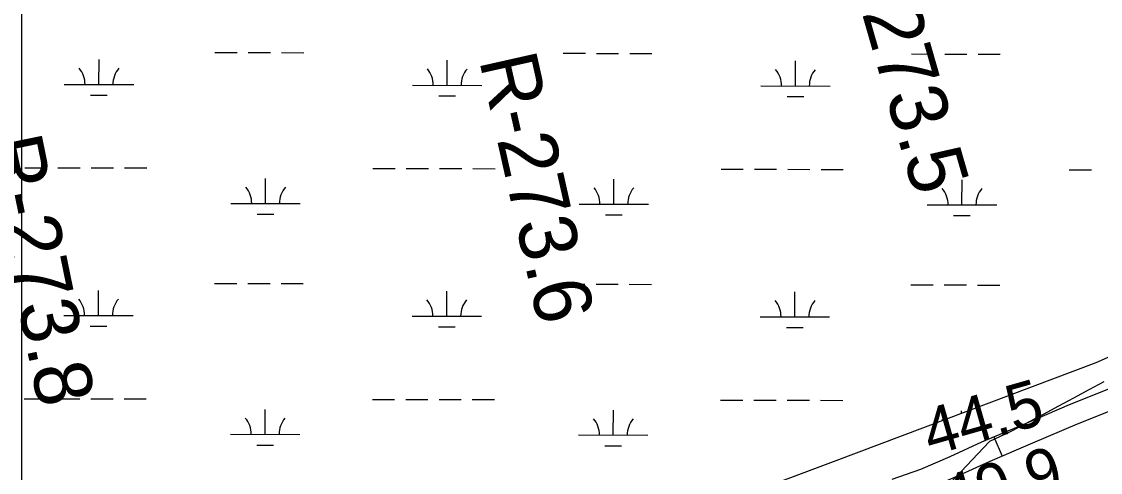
# Model space of a CAD drawing. Extents: x 3187622 to 3225504, y 800805 to 826213.
# Drawn here: x 3215002 to 3216557, y 813802 to 814451 of the extents above; entities that cross this region are included whole.
import ezdxf

# ---------------------------------------------------------------- set-up
doc = ezdxf.new("R2010")
doc.units = 0
for name, color, linetype in [('V-RIVR-RANG', 7, 'Continuous'), ('V-RIVR-RANG-IDEN', 7, 'Continuous'), ('V-ROAD-CNTR', 7, 'Continuous'), ('V-TOPO-MINR', 7, 'Continuous'), ('V-WETL-SWMP', 7, 'Continuous')]:
    doc.layers.add(name, color=color, linetype=linetype)

msp = doc.modelspace()

# ---------------------------------------------------------------- linework, layer by layer
at = {"layer": 'V-ROAD-CNTR'}
msp.add_line((3216403.5, 813853), (3216415.2, 813825.4), dxfattribs=at)
for points in [[(3216256.9, 813791.9), (3216298.1, 813806.5), (3216340.5, 813824.8), (3216386.2, 813845.7), (3216448.1, 813871.9), (3216512.6, 813899.7), (3216585.9, 813929)], [(3216220.8, 813748.7), (3216229.4, 813750.6), (3216266.8, 813763.6), (3216309, 813778.6), (3216352.7, 813797.3), (3216398.3, 813818.2), (3216459.8, 813844.3), (3216524.1, 813871.9), (3216597.3, 813901.2)]]:
    msp.add_lwpolyline(points, dxfattribs=at)
at = {"layer": 'V-TOPO-MINR'}
msp.add_lwpolyline([(3216562, 813932.2), (3216540.1, 813920.6), (3216518.2, 813908.9), (3216496.4, 813897.2), (3216474.5, 813885.5), (3216454.1, 813874.5), (3216440, 813867.2), (3216425.8, 813860), (3216411.5, 813853), (3216397.2, 813846.3), (3216086.5, 813517.6)], dxfattribs=at)
at = {"layer": 'V-WETL-SWMP'}
for p, q in [((3215002, 814547.7), (3215002, 813430)), ((3215113.6, 814360.7), (3215113.7, 814396.7)), ((3215280.7, 814406.8), (3215312.7, 814406.7)), ((3215328.7, 814406.7), (3215360.7, 814406.6)), ((3215376.7, 814406.6), (3215408.7, 814406.5)), ((3215615.5, 814359.6), (3215615.6, 814395.6)), ((3215782.6, 814405.7), (3215814.6, 814405.7)), ((3215830.6, 814405.6), (3215862.6, 814405.6)), ((3215878.6, 814405.5), (3215910.6, 814405.5)), ((3216117.4, 814358.6), (3216117.5, 814394.6)), ((3216284.6, 814404.7), (3216316.6, 814404.6)), ((3216332.6, 814404.6), (3216364.6, 814404.5)), ((3216380.6, 814404.5), (3216412.6, 814404.4)), ((3215063.6, 814360.8), (3215163.6, 814360.6)), ((3215101.6, 814345.3), (3215125.6, 814345.2)), ((3215565.5, 814359.7), (3215665.5, 814359.5)), ((3216067.4, 814358.7), (3216167.4, 814358.5)), ((3215603.5, 814344.2), (3215627.5, 814344.2)), ((3216105.4, 814343.2), (3216129.4, 814343.2)), ((3215006.5, 814240.8), (3215038.5, 814240.7)), ((3215054.5, 814240.7), (3215086.5, 814240.6)), ((3215102.5, 814240.6), (3215134.5, 814240.5)), ((3215150.5, 814240.5), (3215182.5, 814240.5)), ((3215508.4, 814239.8), (3215540.4, 814239.7)), ((3215556.4, 814239.7), (3215588.4, 814239.6)), ((3215604.4, 814239.6), (3215636.4, 814239.5)), ((3215652.4, 814239.5), (3215684.4, 814239.4)), ((3216010.3, 814238.8), (3216042.3, 814238.7)), ((3216058.3, 814238.7), (3216090.3, 814238.6)), ((3216106.3, 814238.6), (3216138.3, 814238.5)), ((3216154.3, 814238.5), (3216186.3, 814238.4)), ((3216512.2, 814237.7), (3216544.2, 814237.7)), ((3215353.7, 814189.4), (3215353.8, 814225.4)), ((3215855.6, 814188.3), (3215855.7, 814224.3)), ((3216357.5, 814187.3), (3216357.6, 814223.3)), ((3215303.7, 814189.5), (3215403.7, 814189.3)), ((3215341.7, 814174), (3215365.7, 814173.9)), ((3215805.6, 814188.4), (3215905.6, 814188.2)), ((3216307.5, 814187.4), (3216407.5, 814187.2)), ((3215843.6, 814172.9), (3215867.6, 814172.9)), ((3216345.5, 814171.9), (3216369.5, 814171.9)), ((3215280.1, 814074.1), (3215312.1, 814074)), ((3215328.1, 814074), (3215360.1, 814073.9)), ((3215376.1, 814073.9), (3215408.1, 814073.8)), ((3215782, 814073.1), (3215814, 814073)), ((3215830, 814073), (3215862, 814072.9)), ((3215878, 814072.9), (3215910, 814072.8)), ((3216283.9, 814072), (3216315.9, 814072)), ((3216331.9, 814071.9), (3216363.9, 814071.9)), ((3216379.9, 814071.8), (3216411.9, 814071.8)), ((3215112.9, 814028), (3215113, 814064)), ((3215614.8, 814027), (3215614.9, 814063)), ((3216116.7, 814025.9), (3216116.8, 814061.9)), ((3215062.9, 814028.1), (3215162.9, 814027.9)), ((3215564.8, 814027.1), (3215664.8, 814026.9)), ((3216066.7, 814026), (3216166.7, 814025.8)), ((3216550.8, 813960.4), (3216706.1, 814028.5)), ((3215100.9, 814012.6), (3215124.9, 814012.5)), ((3215602.8, 814011.6), (3215626.8, 814011.5)), ((3216104.7, 814010.5), (3216128.7, 814010.5)), ((3216176.2, 813818.8), (3216550.8, 813960.4)), ((3215005.8, 813908.1), (3215037.8, 813908.1)), ((3215053.8, 813908), (3215085.8, 813908)), ((3215101.8, 813907.9), (3215133.8, 813907.9)), ((3215149.8, 813907.8), (3215181.8, 813907.8)), ((3215507.7, 813907.1), (3215539.7, 813907)), ((3215555.7, 813907), (3215587.7, 813906.9)), ((3215603.7, 813906.9), (3215635.7, 813906.9)), ((3215651.7, 813906.8), (3215683.7, 813906.8)), ((3216009.6, 813906.1), (3216041.6, 813906)), ((3216057.6, 813906), (3216089.6, 813905.9)), ((3216105.6, 813905.9), (3216137.6, 813905.8)), ((3216153.6, 813905.8), (3216185.6, 813905.7)), ((3215353, 813856.7), (3215353.1, 813892.7)), ((3215854.9, 813855.7), (3215855, 813891.7)), ((3216356.9, 813887.1), (3216356.9, 813890.6)), ((3215303, 813856.8), (3215403, 813856.6)), ((3215804.9, 813855.8), (3215904.9, 813855.6)), ((3215341, 813841.3), (3215365, 813841.2)), ((3215842.9, 813840.3), (3215866.9, 813840.2)), ((3215978.8, 813745.6), (3216176.2, 813818.8))]:
    msp.add_line(p, q, dxfattribs=at)
for centre, start, end in [((3215058.3, 814361.2), 359.1115, 40.6551), ((3215168.8, 814361), 139.1115, 180.6551), ((3215560.2, 814360.2), 359.1115, 40.6551), ((3215670.7, 814360), 139.1115, 180.6551), ((3216062.2, 814359.2), 359.1115, 40.6551), ((3216172.6, 814359), 139.1115, 180.6551), ((3215298.5, 814189.9), 359.1115, 40.6551), ((3215408.9, 814189.7), 139.1115, 180.6551), ((3215800.4, 814188.9), 359.1115, 40.6551), ((3215910.9, 814188.7), 139.1115, 180.6551), ((3216302.3, 814187.9), 359.1115, 40.6551), ((3216412.8, 814187.7), 139.1115, 180.6551), ((3215057.7, 814028.6), 359.1115, 40.6551), ((3215168.1, 814028.4), 139.1115, 180.6551), ((3215559.6, 814027.6), 359.1115, 40.6551), ((3215670.1, 814027.3), 139.1115, 180.6551), ((3216061.5, 814026.5), 359.1115, 40.6551), ((3216172, 814026.3), 139.1115, 180.6551), ((3215297.8, 813857.3), 359.1115, 40.6551), ((3215408.3, 813857), 139.1115, 180.6551), ((3215799.7, 813856.3), 359.1115, 40.6551), ((3215910.2, 813856), 139.1115, 180.6551), ((3216301.6, 813855.2), 37.6468, 40.6551)]:
    msp.add_arc(centre, 35.2, start, end, dxfattribs=at)

# ---------------------------------------------------------------- texts
at = {"layer": 'V-RIVR-RANG'}
for s, p in [('44.5', (3216312.3, 813825.3)), ('40.9', (3216339.8, 813729.1))]:
    msp.add_text(s, height=67, rotation=15.9383, dxfattribs=at).set_placement(p)
at = {"layer": 'V-RIVR-RANG-IDEN'}
for s, rotation, p in [('R-273.5', 286.079, (3216180.5, 814576.5)), ('R-273.6', 282.655, (3215661.3, 814396.2)), ('R-273.8', 281.5875, (3214948.2, 814279))]:
    msp.add_text(s, height=83, rotation=rotation, dxfattribs=at).set_placement(p)

doc.saveas('drawing.dxf')
